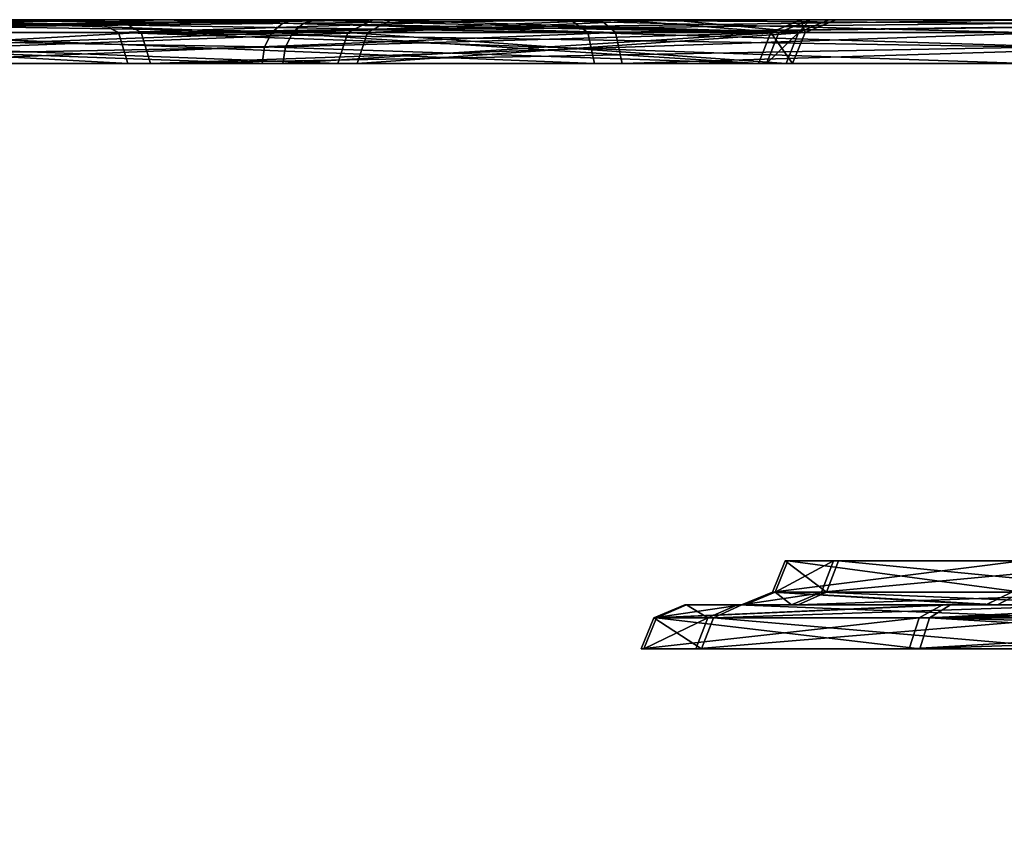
# Model space of a CAD drawing. Header units: millimetres. Extents: x -150 to 150, y -85 to 1149.
# Tile 289 of 656: x -79.257 to -78.584, y 1008.85 to 1009.4. Entities that reach past the tile are written whole.
import ezdxf

# ---------------------------------------------------------------- set-up
doc = ezdxf.new("R2010")
doc.units = ezdxf.units.MM
doc.header["$LTSCALE"] = 21.359881
for name, color, linetype in [('3273', 7, 'CONTINUOUS'), ('3274', 7, 'CONTINUOUS'), ('3275', 7, 'CONTINUOUS'), ('3276', 7, 'CONTINUOUS'), ('3314', 7, 'CONTINUOUS'), ('3315', 7, 'CONTINUOUS'), ('3316', 7, 'CONTINUOUS'), ('3317', 7, 'CONTINUOUS'), ('7808', 7, 'CONTINUOUS'), ('7809', 7, 'CONTINUOUS'), ('7812', 7, 'CONTINUOUS'), ('7813', 7, 'CONTINUOUS'), ('7824', 7, 'CONTINUOUS'), ('7825', 7, 'CONTINUOUS'), ('7849', 7, 'CONTINUOUS'), ('7850', 7, 'CONTINUOUS'), ('7853', 7, 'CONTINUOUS'), ('7854', 7, 'CONTINUOUS'), ('7865', 7, 'CONTINUOUS'), ('7866', 7, 'CONTINUOUS'), ('9023', 7, 'CONTINUOUS'), ('9025', 7, 'CONTINUOUS')]:
    doc.layers.add(name, color=color, linetype=linetype)

msp = doc.modelspace()

# ---------------------------------------------------------------- linework, layer by layer
at = {"layer": '3273', "linetype": 'CONTINUOUS'}
for points in [[(-79.07065, 1009.39121, 203.18671), (-79.07566, 1009.38148, 203.19086), (-79.65979, 1009.37, 202.74503), (-79.07065, 1009.39121, 203.18671)], [(-79.65613, 1009.39121, 202.73704), (-79.07065, 1009.39121, 203.18671), (-79.65979, 1009.37, 202.74503), (-79.65613, 1009.39121, 202.73704)], [(-79.07566, 1009.38148, 203.19086), (-79.07742, 1009.37, 203.19231), (-79.65979, 1009.37, 202.74503), (-79.07566, 1009.38148, 203.19086)]]:
    msp.add_3dface(points, dxfattribs=at)
at = {"layer": '3274', "linetype": 'CONTINUOUS'}
for points in [[(-79.05431, 1009.4, 203.17318), (-79.65613, 1009.39121, 202.73704), (-79.64729, 1009.4, 202.71776), (-79.05431, 1009.4, 203.17318)], [(-79.65613, 1009.39121, 202.73704), (-79.05431, 1009.4, 203.17318), (-79.06315, 1009.39772, 203.18051), (-79.65613, 1009.39121, 202.73704)], [(-79.07065, 1009.39121, 203.18671), (-79.65613, 1009.39121, 202.73704), (-79.06315, 1009.39772, 203.18051), (-79.07065, 1009.39121, 203.18671)]]:
    msp.add_3dface(points, dxfattribs=at)
at = {"layer": '3275', "linetype": 'CONTINUOUS'}
for points in [[(-79.03987, 1009.37, 205.24949), (-79.60157, 1009.39121, 205.72558), (-79.60553, 1009.37, 205.71773), (-79.03987, 1009.37, 205.24949)], [(-79.0329, 1009.39121, 205.25484), (-79.60157, 1009.39121, 205.72558), (-79.03987, 1009.37, 205.24949), (-79.0329, 1009.39121, 205.25484)], [(-79.07742, 1009.37, 203.19231), (-79.07566, 1009.38148, 203.19086), (-78.73826, 1009.39121, 203.84588), (-79.07742, 1009.37, 203.19231)], [(-79.07742, 1009.37, 203.19231), (-78.73826, 1009.39121, 203.84588), (-78.74679, 1009.37, 203.84799), (-79.07742, 1009.37, 203.19231)], [(-79.07566, 1009.38148, 203.19086), (-79.07065, 1009.39121, 203.18671), (-78.73826, 1009.39121, 203.84588), (-79.07566, 1009.38148, 203.19086)], [(-78.73339, 1009.37, 204.58218), (-79.0329, 1009.39121, 205.25484), (-79.03987, 1009.37, 205.24949), (-78.73339, 1009.37, 204.58218)], [(-78.72479, 1009.39121, 204.58398), (-79.0329, 1009.39121, 205.25484), (-78.73339, 1009.37, 204.58218), (-78.72479, 1009.39121, 204.58398)], [(-78.73826, 1009.39121, 203.84588), (-78.72479, 1009.39121, 204.58398), (-78.74679, 1009.37, 203.84799), (-78.73826, 1009.39121, 203.84588)], [(-78.74679, 1009.37, 203.84799), (-78.72479, 1009.39121, 204.58398), (-78.73339, 1009.37, 204.58218), (-78.74679, 1009.37, 203.84799)]]:
    msp.add_3dface(points, dxfattribs=at)
at = {"layer": '3276', "linetype": 'CONTINUOUS'}
for points in [[(-79.60157, 1009.39121, 205.72558), (-79.0329, 1009.39121, 205.25484), (-79.59071, 1009.4, 205.74385), (-79.60157, 1009.39121, 205.72558)], [(-79.59071, 1009.4, 205.74385), (-79.0329, 1009.39121, 205.25484), (-79.01575, 1009.4, 205.26734), (-79.59071, 1009.4, 205.74385)], [(-79.07065, 1009.39121, 203.18671), (-79.06315, 1009.39772, 203.18051), (-78.84758, 1009.4, 203.4896), (-79.07065, 1009.39121, 203.18671)], [(-78.73826, 1009.39121, 203.84588), (-79.07065, 1009.39121, 203.18671), (-78.84758, 1009.4, 203.4896), (-78.73826, 1009.39121, 203.84588)], [(-79.06315, 1009.39772, 203.18051), (-79.05431, 1009.4, 203.17318), (-78.84758, 1009.4, 203.4896), (-79.06315, 1009.39772, 203.18051)], [(-79.0329, 1009.39121, 205.25484), (-78.72479, 1009.39121, 204.58398), (-79.01575, 1009.4, 205.26734), (-79.0329, 1009.39121, 205.25484)], [(-79.01575, 1009.4, 205.26734), (-78.72479, 1009.39121, 204.58398), (-78.70424, 1009.4, 204.58934), (-79.01575, 1009.4, 205.26734)], [(-78.71691, 1009.4, 203.84385), (-78.73826, 1009.39121, 203.84588), (-78.84758, 1009.4, 203.4896), (-78.71691, 1009.4, 203.84385)], [(-78.72479, 1009.39121, 204.58398), (-78.73826, 1009.39121, 203.84588), (-78.71691, 1009.4, 203.84385), (-78.72479, 1009.39121, 204.58398)], [(-78.70424, 1009.4, 204.58934), (-78.72479, 1009.39121, 204.58398), (-78.71691, 1009.4, 203.84385), (-78.70424, 1009.4, 204.58934)]]:
    msp.add_3dface(points, dxfattribs=at)
at = {"layer": '3314', "linetype": 'CONTINUOUS'}
for points in [[(-79.09159, 1009.37, 396.82458), (-79.67633, 1009.39121, 397.27207), (-79.67989, 1009.37, 397.26404), (-79.09159, 1009.37, 396.82458)], [(-79.0849, 1009.39121, 396.83027), (-79.67633, 1009.39121, 397.27207), (-79.08985, 1009.38148, 396.82606), (-79.0849, 1009.39121, 396.83027)], [(-79.08985, 1009.38148, 396.82606), (-79.67633, 1009.39121, 397.27207), (-79.09159, 1009.37, 396.82458), (-79.08985, 1009.38148, 396.82606)]]:
    msp.add_3dface(points, dxfattribs=at)
at = {"layer": '3315', "linetype": 'CONTINUOUS'}
for points in [[(-79.67633, 1009.39121, 397.27207), (-79.0849, 1009.39121, 396.83027), (-79.34445, 1009.4, 397.10255), (-79.67633, 1009.39121, 397.27207)], [(-79.34445, 1009.4, 397.10255), (-79.0849, 1009.39121, 396.83027), (-79.07749, 1009.39772, 396.83658), (-79.34445, 1009.4, 397.10255)], [(-79.06874, 1009.4, 396.84401), (-79.34445, 1009.4, 397.10255), (-79.07749, 1009.39772, 396.83658), (-79.06874, 1009.4, 396.84401)]]:
    msp.add_3dface(points, dxfattribs=at)
at = {"layer": '3316', "linetype": 'CONTINUOUS'}
for points in [[(-79.58185, 1009.39121, 394.28454), (-79.01952, 1009.39121, 394.76283), (-79.58591, 1009.37, 394.29233), (-79.58185, 1009.39121, 394.28454)], [(-79.58591, 1009.37, 394.29233), (-79.01952, 1009.39121, 394.76283), (-79.02656, 1009.37, 394.76809), (-79.58591, 1009.37, 394.29233)], [(-79.0849, 1009.39121, 396.83027), (-79.08985, 1009.38148, 396.82606), (-78.75223, 1009.37, 396.17338), (-79.0849, 1009.39121, 396.83027)], [(-78.74373, 1009.39121, 396.1756), (-79.0849, 1009.39121, 396.83027), (-78.75223, 1009.37, 396.17338), (-78.74373, 1009.39121, 396.1756)], [(-79.01952, 1009.39121, 394.76283), (-78.72039, 1009.39121, 395.43774), (-79.02656, 1009.37, 394.76809), (-79.01952, 1009.39121, 394.76283)], [(-79.02656, 1009.37, 394.76809), (-78.72039, 1009.39121, 395.43774), (-78.72902, 1009.37, 395.43943), (-79.02656, 1009.37, 394.76809)], [(-78.72902, 1009.37, 395.43943), (-78.74373, 1009.39121, 396.1756), (-78.75223, 1009.37, 396.17338), (-78.72902, 1009.37, 395.43943)], [(-78.72039, 1009.39121, 395.43774), (-78.74373, 1009.39121, 396.1756), (-78.72902, 1009.37, 395.43943), (-78.72039, 1009.39121, 395.43774)], [(-79.08985, 1009.38148, 396.82606), (-79.09159, 1009.37, 396.82458), (-78.75223, 1009.37, 396.17338), (-79.08985, 1009.38148, 396.82606)]]:
    msp.add_3dface(points, dxfattribs=at)
at = {"layer": '3317', "linetype": 'CONTINUOUS'}
for points in [[(-79.01952, 1009.39121, 394.76283), (-79.58185, 1009.39121, 394.28454), (-79.0034, 1009.4, 394.74895), (-79.01952, 1009.39121, 394.76283)], [(-79.0034, 1009.4, 394.74895), (-79.58185, 1009.39121, 394.28454), (-79.57251, 1009.4, 394.26548), (-79.0034, 1009.4, 394.74895)], [(-79.07749, 1009.39772, 396.83658), (-79.0849, 1009.39121, 396.83027), (-78.74373, 1009.39121, 396.1756), (-79.07749, 1009.39772, 396.83658)], [(-79.06874, 1009.4, 396.84401), (-79.07749, 1009.39772, 396.83658), (-78.74373, 1009.39121, 396.1756), (-79.06874, 1009.4, 396.84401)], [(-79.06874, 1009.4, 396.84401), (-78.74373, 1009.39121, 396.1756), (-78.7232, 1009.4, 396.18096), (-79.06874, 1009.4, 396.84401)], [(-78.72039, 1009.39121, 395.43774), (-79.01952, 1009.39121, 394.76283), (-78.81284, 1009.4, 395.07417), (-78.72039, 1009.39121, 395.43774)], [(-78.81284, 1009.4, 395.07417), (-79.01952, 1009.39121, 394.76283), (-79.0034, 1009.4, 394.74895), (-78.81284, 1009.4, 395.07417)], [(-78.69943, 1009.4, 395.43439), (-78.72039, 1009.39121, 395.43774), (-78.81284, 1009.4, 395.07417), (-78.69943, 1009.4, 395.43439)], [(-78.74373, 1009.39121, 396.1756), (-78.72039, 1009.39121, 395.43774), (-78.7232, 1009.4, 396.18096), (-78.74373, 1009.39121, 396.1756)], [(-78.7232, 1009.4, 396.18096), (-78.72039, 1009.39121, 395.43774), (-78.69943, 1009.4, 395.43439), (-78.7232, 1009.4, 396.18096)]]:
    msp.add_3dface(points, dxfattribs=at)
at = {"layer": '7808', "linetype": 'CONTINUOUS'}
for points in [[(-78.82388, 1008.99121, 271.75286), (-78.64249, 1008.99121, 272.14873), (-78.83254, 1008.97, 271.75433), (-78.82388, 1008.99121, 271.75286)], [(-78.83254, 1008.97, 271.75433), (-78.64249, 1008.99121, 272.14873), (-78.64926, 1008.97, 272.15433), (-78.83254, 1008.97, 271.75433)], [(-78.79127, 1008.97, 271.31628), (-78.82388, 1008.99121, 271.75286), (-78.83254, 1008.97, 271.75433), (-78.79127, 1008.97, 271.31628)], [(-78.78303, 1008.99121, 271.31934), (-78.82388, 1008.99121, 271.75286), (-78.79127, 1008.97, 271.31628), (-78.78303, 1008.99121, 271.31934)], [(-78.53649, 1008.97, 270.95755), (-78.78303, 1008.99121, 271.31934), (-78.79127, 1008.97, 271.31628), (-78.53649, 1008.97, 270.95755)], [(-78.53089, 1008.99121, 270.96432), (-78.78303, 1008.99121, 271.31934), (-78.53649, 1008.97, 270.95755), (-78.53089, 1008.99121, 270.96432)], [(-78.28747, 1008.99121, 272.40087), (-78.28974, 1008.98148, 272.40697), (-78.64926, 1008.97, 272.15433), (-78.28747, 1008.99121, 272.40087)], [(-78.64249, 1008.99121, 272.14873), (-78.28747, 1008.99121, 272.40087), (-78.64926, 1008.97, 272.15433), (-78.64249, 1008.99121, 272.14873)], [(-78.28974, 1008.98148, 272.40697), (-78.29054, 1008.97, 272.40911), (-78.64926, 1008.97, 272.15433), (-78.28974, 1008.98148, 272.40697)]]:
    msp.add_3dface(points, dxfattribs=at)
at = {"layer": '7809', "linetype": 'CONTINUOUS'}
for points in [[(-78.64249, 1008.99121, 272.14873), (-78.82388, 1008.99121, 271.75286), (-78.62637, 1009, 272.13494), (-78.64249, 1008.99121, 272.14873)], [(-78.82388, 1008.99121, 271.75286), (-78.78303, 1008.99121, 271.31934), (-78.76358, 1009, 271.32789), (-78.82388, 1008.99121, 271.75286)], [(-78.62637, 1009, 272.13494), (-78.82388, 1008.99121, 271.75286), (-78.80268, 1009, 271.75098), (-78.62637, 1009, 272.13494)], [(-78.80268, 1009, 271.75098), (-78.82388, 1008.99121, 271.75286), (-78.76358, 1009, 271.32789), (-78.80268, 1009, 271.75098)], [(-78.78303, 1008.99121, 271.31934), (-78.53089, 1008.99121, 270.96432), (-78.51871, 1009, 270.98178), (-78.78303, 1008.99121, 271.31934)], [(-78.76358, 1009, 271.32789), (-78.78303, 1008.99121, 271.31934), (-78.51871, 1009, 270.98178), (-78.76358, 1009, 271.32789)], [(-78.28009, 1009, 272.38098), (-78.64249, 1008.99121, 272.14873), (-78.62637, 1009, 272.13494), (-78.28009, 1009, 272.38098)], [(-78.64249, 1008.99121, 272.14873), (-78.28009, 1009, 272.38098), (-78.28408, 1008.99772, 272.39175), (-78.64249, 1008.99121, 272.14873)], [(-78.28747, 1008.99121, 272.40087), (-78.64249, 1008.99121, 272.14873), (-78.28408, 1008.99772, 272.39175), (-78.28747, 1008.99121, 272.40087)]]:
    msp.add_3dface(points, dxfattribs=at)
at = {"layer": '7812', "linetype": 'CONTINUOUS'}
for points in [[(-78.74261, 1009.00879, 271.73909), (-78.70576, 1009.00879, 271.34805), (-78.73395, 1009.03, 271.73763), (-78.74261, 1009.00879, 271.73909)], [(-78.579, 1009.00879, 272.09617), (-78.74261, 1009.00879, 271.73909), (-78.57223, 1009.03, 272.09057), (-78.579, 1009.00879, 272.09617)], [(-78.57223, 1009.03, 272.09057), (-78.74261, 1009.00879, 271.73909), (-78.73395, 1009.03, 271.73763), (-78.57223, 1009.03, 272.09057)], [(-78.73395, 1009.03, 271.73763), (-78.70576, 1009.00879, 271.34805), (-78.69753, 1009.03, 271.35111), (-78.73395, 1009.03, 271.73763)], [(-78.70576, 1009.00879, 271.34805), (-78.47833, 1009.00879, 271.02782), (-78.69753, 1009.03, 271.35111), (-78.70576, 1009.00879, 271.34805)], [(-78.69753, 1009.03, 271.35111), (-78.47833, 1009.00879, 271.02782), (-78.47273, 1009.03, 271.03459), (-78.69753, 1009.03, 271.35111)]]:
    msp.add_3dface(points, dxfattribs=at)
at = {"layer": '7813', "linetype": 'CONTINUOUS'}
for points in [[(-78.70576, 1009.00879, 271.34805), (-78.74261, 1009.00879, 271.73909), (-78.76387, 1009, 271.74059), (-78.70576, 1009.00879, 271.34805)], [(-78.72519, 1009, 271.33942), (-78.70576, 1009.00879, 271.34805), (-78.76387, 1009, 271.74059), (-78.72519, 1009, 271.33942)], [(-78.76387, 1009, 271.74059), (-78.74261, 1009.00879, 271.73909), (-78.59691, 1009, 272.1078), (-78.76387, 1009, 271.74059)], [(-78.74261, 1009.00879, 271.73909), (-78.579, 1009.00879, 272.09617), (-78.59691, 1009, 272.1078), (-78.74261, 1009.00879, 271.73909)], [(-78.47833, 1009.00879, 271.02782), (-78.70576, 1009.00879, 271.34805), (-78.72519, 1009, 271.33942), (-78.47833, 1009.00879, 271.02782)], [(-78.49078, 1009, 271.01059), (-78.47833, 1009.00879, 271.02782), (-78.72519, 1009, 271.33942), (-78.49078, 1009, 271.01059)], [(-78.59691, 1009, 272.1078), (-78.579, 1009.00879, 272.09617), (-78.447, 1009, 272.24765), (-78.59691, 1009, 272.1078)]]:
    msp.add_3dface(points, dxfattribs=at)
at = {"layer": '7824', "linetype": 'CONTINUOUS'}
for points in [[(-79.18967, 1009.39121, 272.76259), (-79.57039, 1009.39121, 272.13011), (-79.18334, 1009.37, 272.7565), (-79.18967, 1009.39121, 272.76259)], [(-79.18334, 1009.37, 272.7565), (-79.57039, 1009.39121, 272.13011), (-79.56204, 1009.37, 272.12737), (-79.18334, 1009.37, 272.7565)], [(-79.38187, 1009.39121, 270.70307), (-78.84996, 1009.39121, 270.19115), (-79.37452, 1009.37, 270.70789), (-79.38187, 1009.39121, 270.70307)], [(-79.37452, 1009.37, 270.70789), (-78.84996, 1009.39121, 270.19115), (-78.84543, 1009.37, 270.19868), (-79.37452, 1009.37, 270.70789)], [(-78.57223, 1009.39121, 273.16725), (-79.18967, 1009.39121, 272.76259), (-78.56996, 1009.38148, 273.16116), (-78.57223, 1009.39121, 273.16725)], [(-78.56996, 1009.38148, 273.16116), (-79.18967, 1009.39121, 272.76259), (-78.56917, 1009.37, 273.15902), (-78.56996, 1009.38148, 273.16116)], [(-78.56917, 1009.37, 273.15902), (-79.18967, 1009.39121, 272.76259), (-79.18334, 1009.37, 272.7565), (-78.56917, 1009.37, 273.15902)], [(-78.84996, 1009.39121, 270.19115), (-78.14862, 1009.39121, 269.96072), (-78.84543, 1009.37, 270.19868), (-78.84996, 1009.39121, 270.19115)], [(-78.84543, 1009.37, 270.19868), (-78.14862, 1009.39121, 269.96072), (-78.1478, 1009.37, 269.96947), (-78.84543, 1009.37, 270.19868)]]:
    msp.add_3dface(points, dxfattribs=at)
at = {"layer": '7825', "linetype": 'CONTINUOUS'}
for points in [[(-79.59087, 1009.4, 272.13574), (-79.57039, 1009.39121, 272.13011), (-79.20715, 1009.4, 272.77502), (-79.59087, 1009.4, 272.13574)], [(-79.57039, 1009.39121, 272.13011), (-79.18967, 1009.39121, 272.76259), (-79.20715, 1009.4, 272.77502), (-79.57039, 1009.39121, 272.13011)], [(-79.15999, 1009.4, 270.40237), (-79.38187, 1009.39121, 270.70307), (-79.40042, 1009.4, 270.69268), (-79.15999, 1009.4, 270.40237)], [(-78.84996, 1009.39121, 270.19115), (-79.38187, 1009.39121, 270.70307), (-79.15999, 1009.4, 270.40237), (-78.84996, 1009.39121, 270.19115)], [(-79.20715, 1009.4, 272.77502), (-79.18967, 1009.39121, 272.76259), (-78.91686, 1009.4, 273.01648), (-79.20715, 1009.4, 272.77502)], [(-79.18967, 1009.39121, 272.76259), (-78.57223, 1009.39121, 273.16725), (-78.91686, 1009.4, 273.01648), (-79.18967, 1009.39121, 272.76259)], [(-78.86028, 1009.4, 270.1726), (-78.84996, 1009.39121, 270.19115), (-79.15999, 1009.4, 270.40237), (-78.86028, 1009.4, 270.1726)], [(-78.91686, 1009.4, 273.01648), (-78.57223, 1009.39121, 273.16725), (-78.57562, 1009.39772, 273.17638), (-78.91686, 1009.4, 273.01648)], [(-78.57962, 1009.4, 273.18714), (-78.91686, 1009.4, 273.01648), (-78.57562, 1009.39772, 273.17638), (-78.57962, 1009.4, 273.18714)], [(-78.1506, 1009.4, 269.9396), (-78.84996, 1009.39121, 270.19115), (-78.86028, 1009.4, 270.1726), (-78.1506, 1009.4, 269.9396)], [(-78.14862, 1009.39121, 269.96072), (-78.84996, 1009.39121, 270.19115), (-78.1506, 1009.4, 269.9396), (-78.14862, 1009.39121, 269.96072)]]:
    msp.add_3dface(points, dxfattribs=at)
at = {"layer": '7849', "linetype": 'CONTINUOUS'}
for points in [[(-78.82193, 1008.99121, 328.23606), (-78.78687, 1008.99121, 328.6701), (-78.83057, 1008.97, 328.23448), (-78.82193, 1008.99121, 328.23606)], [(-78.83057, 1008.97, 328.23448), (-78.78687, 1008.99121, 328.6701), (-78.79515, 1008.97, 328.67305), (-78.83057, 1008.97, 328.23448)], [(-78.64196, 1008.97, 327.83696), (-78.82193, 1008.99121, 328.23606), (-78.83057, 1008.97, 328.23448), (-78.64196, 1008.97, 327.83696)], [(-78.63527, 1008.99121, 327.84266), (-78.82193, 1008.99121, 328.23606), (-78.64196, 1008.97, 327.83696), (-78.63527, 1008.99121, 327.84266)], [(-78.78687, 1008.99121, 328.6701), (-78.5395, 1008.99121, 329.02845), (-78.79515, 1008.97, 328.67305), (-78.78687, 1008.99121, 328.6701)], [(-78.79515, 1008.97, 328.67305), (-78.5395, 1008.99121, 329.02845), (-78.5452, 1008.97, 329.03514), (-78.79515, 1008.97, 328.67305)], [(-78.27986, 1008.97, 327.58701), (-78.63527, 1008.99121, 327.84266), (-78.64196, 1008.97, 327.83696), (-78.27986, 1008.97, 327.58701)], [(-78.27691, 1008.99121, 327.59529), (-78.63527, 1008.99121, 327.84266), (-78.27909, 1008.98148, 327.58916), (-78.27691, 1008.99121, 327.59529)], [(-78.27909, 1008.98148, 327.58916), (-78.63527, 1008.99121, 327.84266), (-78.27986, 1008.97, 327.58701), (-78.27909, 1008.98148, 327.58916)]]:
    msp.add_3dface(points, dxfattribs=at)
at = {"layer": '7850', "linetype": 'CONTINUOUS'}
for points in [[(-78.78687, 1008.99121, 328.6701), (-78.82193, 1008.99121, 328.23606), (-78.80137, 1009, 328.2416), (-78.78687, 1008.99121, 328.6701)], [(-78.82193, 1008.99121, 328.23606), (-78.63527, 1008.99121, 327.84266), (-78.62088, 1009, 327.85849), (-78.82193, 1008.99121, 328.23606)], [(-78.80137, 1009, 328.2416), (-78.82193, 1008.99121, 328.23606), (-78.62088, 1009, 327.85849), (-78.80137, 1009, 328.2416)], [(-78.76647, 1009, 328.66414), (-78.78687, 1008.99121, 328.6701), (-78.80137, 1009, 328.2416), (-78.76647, 1009, 328.66414)], [(-78.5395, 1008.99121, 329.02845), (-78.78687, 1008.99121, 328.6701), (-78.76647, 1009, 328.66414), (-78.5395, 1008.99121, 329.02845)], [(-78.52448, 1009, 329.01338), (-78.5395, 1008.99121, 329.02845), (-78.76647, 1009, 328.66414), (-78.52448, 1009, 329.01338)], [(-78.63527, 1008.99121, 327.84266), (-78.27691, 1008.99121, 327.59529), (-78.46145, 1009, 327.71362), (-78.63527, 1008.99121, 327.84266)], [(-78.62088, 1009, 327.85849), (-78.63527, 1008.99121, 327.84266), (-78.46145, 1009, 327.71362), (-78.62088, 1009, 327.85849)]]:
    msp.add_3dface(points, dxfattribs=at)
at = {"layer": '7853', "linetype": 'CONTINUOUS'}
for points in [[(-78.74085, 1009.00879, 328.25092), (-78.57248, 1009.00879, 327.89606), (-78.73221, 1009.03, 328.2525), (-78.74085, 1009.00879, 328.25092)], [(-78.70923, 1009.00879, 328.64242), (-78.74085, 1009.00879, 328.25092), (-78.70096, 1009.03, 328.63947), (-78.70923, 1009.00879, 328.64242)], [(-78.70096, 1009.03, 328.63947), (-78.74085, 1009.00879, 328.25092), (-78.73221, 1009.03, 328.2525), (-78.70096, 1009.03, 328.63947)], [(-78.73221, 1009.03, 328.2525), (-78.57248, 1009.00879, 327.89606), (-78.56579, 1009.03, 327.90175), (-78.73221, 1009.03, 328.2525)], [(-78.4861, 1009.00879, 328.96566), (-78.70923, 1009.00879, 328.64242), (-78.48041, 1009.03, 328.95897), (-78.4861, 1009.00879, 328.96566)], [(-78.48041, 1009.03, 328.95897), (-78.70923, 1009.00879, 328.64242), (-78.70096, 1009.03, 328.63947), (-78.48041, 1009.03, 328.95897)]]:
    msp.add_3dface(points, dxfattribs=at)
at = {"layer": '7854', "linetype": 'CONTINUOUS'}
for points in [[(-78.58874, 1009, 327.88244), (-78.74085, 1009.00879, 328.25092), (-78.76146, 1009, 328.24572), (-78.58874, 1009, 327.88244)], [(-78.76146, 1009, 328.24572), (-78.74085, 1009.00879, 328.25092), (-78.72966, 1009, 328.6483), (-78.76146, 1009, 328.24572)], [(-78.57248, 1009.00879, 327.89606), (-78.74085, 1009.00879, 328.25092), (-78.58874, 1009, 327.88244), (-78.57248, 1009.00879, 327.89606)], [(-78.74085, 1009.00879, 328.25092), (-78.70923, 1009.00879, 328.64242), (-78.72966, 1009, 328.6483), (-78.74085, 1009.00879, 328.25092)], [(-78.72966, 1009, 328.6483), (-78.70923, 1009.00879, 328.64242), (-78.50142, 1009, 328.98048), (-78.72966, 1009, 328.6483)], [(-78.70923, 1009.00879, 328.64242), (-78.4861, 1009.00879, 328.96566), (-78.50142, 1009, 328.98048), (-78.70923, 1009.00879, 328.64242)], [(-78.25636, 1009, 327.65295), (-78.57248, 1009.00879, 327.89606), (-78.58874, 1009, 327.88244), (-78.25636, 1009, 327.65295)]]:
    msp.add_3dface(points, dxfattribs=at)
at = {"layer": '7865', "linetype": 'CONTINUOUS'}
for points in [[(-79.56333, 1009.39121, 327.84888), (-79.17419, 1009.39121, 327.22154), (-79.55502, 1009.37, 327.85173), (-79.56333, 1009.39121, 327.84888)], [(-79.55502, 1009.37, 327.85173), (-79.17419, 1009.39121, 327.22154), (-79.16794, 1009.37, 327.22771), (-79.55502, 1009.37, 327.85173)], [(-78.86888, 1009.39121, 329.79729), (-79.39389, 1009.39121, 329.27831), (-78.86424, 1009.37, 329.78982), (-78.86888, 1009.39121, 329.79729)], [(-78.86424, 1009.37, 329.78982), (-79.39389, 1009.39121, 329.27831), (-79.38648, 1009.37, 329.27359), (-78.86424, 1009.37, 329.78982)], [(-79.17419, 1009.39121, 327.22154), (-78.5514, 1009.39121, 326.82517), (-79.16794, 1009.37, 327.22771), (-79.17419, 1009.39121, 327.22154)], [(-78.5514, 1009.39121, 326.82517), (-78.54921, 1009.38148, 326.83129), (-79.16794, 1009.37, 327.22771), (-78.5514, 1009.39121, 326.82517)], [(-78.17067, 1009.39121, 330.03708), (-78.86888, 1009.39121, 329.79729), (-78.16974, 1009.37, 330.02834), (-78.17067, 1009.39121, 330.03708)], [(-78.16974, 1009.37, 330.02834), (-78.86888, 1009.39121, 329.79729), (-78.86424, 1009.37, 329.78982), (-78.16974, 1009.37, 330.02834)], [(-78.54921, 1009.38148, 326.83129), (-78.54845, 1009.37, 326.83344), (-79.16794, 1009.37, 327.22771), (-78.54921, 1009.38148, 326.83129)]]:
    msp.add_3dface(points, dxfattribs=at)
at = {"layer": '7866', "linetype": 'CONTINUOUS'}
for points in [[(-79.18929, 1009.4, 327.20663), (-79.56333, 1009.39121, 327.84888), (-79.58316, 1009.4, 327.8413), (-79.18929, 1009.4, 327.20663)], [(-79.17419, 1009.39121, 327.22154), (-79.56333, 1009.39121, 327.84888), (-79.18929, 1009.4, 327.20663), (-79.17419, 1009.39121, 327.22154)], [(-79.39389, 1009.39121, 329.27831), (-78.86888, 1009.39121, 329.79729), (-79.41151, 1009.4, 329.29014), (-79.39389, 1009.39121, 329.27831)], [(-79.41151, 1009.4, 329.29014), (-78.86888, 1009.39121, 329.79729), (-78.88094, 1009.4, 329.81477), (-79.41151, 1009.4, 329.29014)], [(-78.55852, 1009.4, 326.80518), (-79.17419, 1009.39121, 327.22154), (-79.18929, 1009.4, 327.20663), (-78.55852, 1009.4, 326.80518)], [(-79.17419, 1009.39121, 327.22154), (-78.55852, 1009.4, 326.80518), (-78.55467, 1009.39772, 326.816), (-79.17419, 1009.39121, 327.22154)], [(-78.5514, 1009.39121, 326.82517), (-79.17419, 1009.39121, 327.22154), (-78.55467, 1009.39772, 326.816), (-78.5514, 1009.39121, 326.82517)], [(-78.88094, 1009.4, 329.81477), (-78.86888, 1009.39121, 329.79729), (-78.17607, 1009.4, 330.05783), (-78.88094, 1009.4, 329.81477)], [(-78.86888, 1009.39121, 329.79729), (-78.17067, 1009.39121, 330.03708), (-78.17607, 1009.4, 330.05783), (-78.86888, 1009.39121, 329.79729)]]:
    msp.add_3dface(points, dxfattribs=at)
at = {"layer": '9023', "linetype": 'CONTINUOUS'}
for points in [[(-88.43379, 1009.4, 421.43261), (-68.39935, 1009.4, 433.74756), (-88.26112, 1009.4, 178.44239), (-88.43379, 1009.4, 421.43261)], [(-88.26112, 1009.4, 178.44239), (-68.39935, 1009.4, 433.74756), (-68.23326, 1009.4, 166.1678), (-88.26112, 1009.4, 178.44239)]]:
    msp.add_3dface(points, dxfattribs=at)
at = {"layer": '9025', "linetype": 'CONTINUOUS'}
for points in [[(-68.39935, 1007.9, 166.25244), (-88.43379, 1007.9, 178.56739), (-88.26112, 1009.4, 178.44239), (-68.39935, 1007.9, 166.25244)], [(-88.26112, 1007.9, 421.55761), (-68.39935, 1009.4, 433.74756), (-88.43379, 1009.4, 421.43261), (-88.26112, 1007.9, 421.55761)], [(-68.39935, 1007.9, 166.25244), (-88.26112, 1009.4, 178.44239), (-68.23326, 1009.4, 166.1678), (-68.39935, 1007.9, 166.25244)], [(-88.26112, 1007.9, 421.55761), (-68.23326, 1007.9, 433.8322), (-68.39935, 1009.4, 433.74756), (-88.26112, 1007.9, 421.55761)]]:
    msp.add_3dface(points, dxfattribs=at)

doc.saveas('drawing.dxf')
